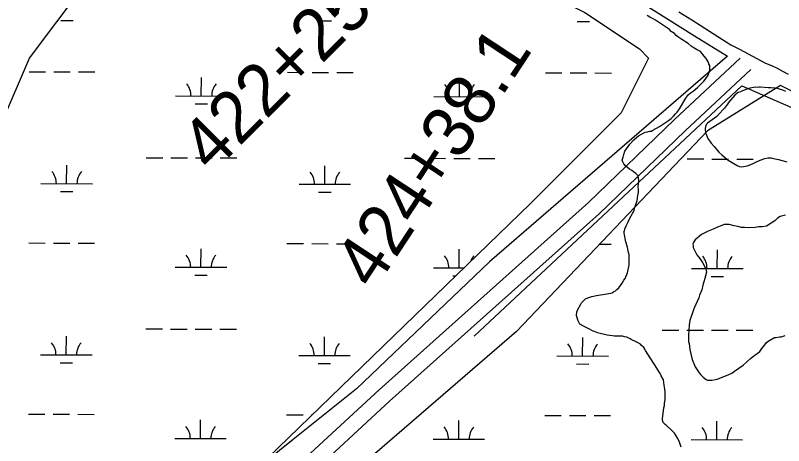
# Model space of a CAD drawing. Extents: x 3180038 to 3217926, y 922069 to 947485.
# Drawn here: x 3199291 to 3200785, y 929755 to 930591 of the extents above; entities that cross this region are included whole.
import ezdxf

# ---------------------------------------------------------------- set-up
doc = ezdxf.new("R2010")
doc.units = 0
for name, color, linetype in [('V-LEVE-TOET', 7, 'Continuous'), ('V-ROAD-CNTR', 7, 'Continuous'), ('V-SITE-VEGE', 7, 'Continuous'), ('V-SURV-IDEN', 7, 'Continuous'), ('V-TOPO-SHOR', 7, 'Continuous'), ('V-WETL-SWMP', 7, 'Continuous')]:
    doc.layers.add(name, color=color, linetype=linetype)

msp = doc.modelspace()

# ---------------------------------------------------------------- linework, layer by layer
at = {"layer": 'V-LEVE-TOET'}
msp.add_lwpolyline([(3200580.8, 930598.1), (3200606.2, 930582.2), (3200631.5, 930566.2), (3200656.9, 930550.2), (3200682.2, 930534.1), (3200699.1, 930525.3), (3200716, 930516.4), (3200732.9, 930507.4), (3200749.7, 930498.3), (3200760.9, 930493.6), (3200772, 930488.3), (3200782.8, 930482.7), (3200793.3, 930476.8)], dxfattribs=at)
at = {"layer": 'V-ROAD-CNTR'}
for points in [[(3198932.6, 929063.5), (3198942.6, 929066.9), (3198999.1, 929105.3), (3199114.5, 929179.4), (3199492.8, 929449.1), (3199831, 929709.3), (3199998.7, 929863.5), (3200405.4, 930227.3), (3200572.8, 930388.8), (3200700.1, 930508.2)], [(3198952.6, 929038.6), (3198956.1, 929039.8), (3199015.6, 929080.2), (3199131.3, 929154.5), (3199510.7, 929424.9), (3199850.4, 929686.4), (3200018.8, 929841.3), (3200425.8, 930205.3), (3200593.5, 930367.1), (3200720.7, 930486.3)]]:
    msp.add_lwpolyline(points, dxfattribs=at)
at = {"layer": 'V-SITE-VEGE'}
for p, q in [((3200524.4, 930587.9), (3200519.3, 930591.1)), ((3200530.8, 930584.6), (3200524.4, 930587.9)), ((3200535.3, 930582), (3200530.8, 930584.6)), ((3200555.2, 930569.1), (3200535.3, 930582)), ((3200562.9, 930563.9), (3200555.2, 930569.1)), ((3200566.1, 930560), (3200562.9, 930563.9)), ((3200572.5, 930556.1), (3200566.1, 930560)), ((3200575.7, 930552.2), (3200572.5, 930556.1)), ((3200580.8, 930548.4), (3200575.7, 930552.2)), ((3200586.6, 930544.5), (3200580.8, 930548.4)), ((3200598.8, 930536.7), (3200586.6, 930544.5)), ((3200605.2, 930531.5), (3200598.8, 930536.7)), ((3200609, 930528.9), (3200605.2, 930531.5)), ((3200615.5, 930525), (3200609, 930528.9)), ((3200623.2, 930521.1), (3200615.5, 930525)), ((3200630.2, 930512.1), (3200623.2, 930521.1)), ((3200634, 930507.5), (3200630.2, 930512.1)), ((3200637.9, 930501.1), (3200634, 930507.5)), ((3200639.1, 930497.2), (3200637.9, 930501.1)), ((3200641, 930494), (3200639.1, 930497.2)), ((3200639, 930478.6), (3200640.3, 930481.8)), ((3200640.3, 930481.8), (3200641, 930486.3)), ((3200641, 930486.3), (3200641, 930494)), ((3200629.3, 930463.2), (3200631.9, 930466.4)), ((3200631.9, 930466.4), (3200637.7, 930474.7)), ((3200637.7, 930474.7), (3200639, 930478.6)), ((3200617, 930451), (3200622.8, 930456.8)), ((3200622.8, 930456.8), (3200629.3, 930463.2)), ((3200725.8, 930451.1), (3200716.1, 930449.2)), ((3200730.3, 930451.7), (3200725.8, 930451.1)), ((3200733.5, 930451.1), (3200730.3, 930451.7)), ((3200737.3, 930451.7), (3200733.5, 930451.1)), ((3200739.9, 930451.7), (3200737.3, 930451.7)), ((3200754.7, 930450.3), (3200739.9, 930451.7)), ((3200594.4, 930430.5), (3200598.9, 930437)), ((3200598.9, 930437), (3200602.8, 930440.2)), ((3200602.8, 930440.2), (3200608.6, 930444)), ((3200608.6, 930444), (3200617, 930451)), ((3200694.2, 930440.3), (3200689.6, 930435.8)), ((3200696.1, 930441.6), (3200694.2, 930440.3)), ((3200700.6, 930442.9), (3200696.1, 930441.6)), ((3200703.2, 930444.1), (3200700.6, 930442.9)), ((3200710.9, 930447.3), (3200703.2, 930444.1)), ((3200716.1, 930449.2), (3200710.9, 930447.3)), ((3200760.5, 930450.3), (3200754.7, 930450.3)), ((3200768.2, 930449.6), (3200760.5, 930450.3)), ((3200772.7, 930448.9), (3200768.2, 930449.6)), ((3200783, 930445.7), (3200772.7, 930448.9)), ((3200788.8, 930443.1), (3200783, 930445.7)), ((3200582.1, 930409.4), (3200594.4, 930430.5)), ((3200677.3, 930421.8), (3200675.4, 930418.5)), ((3200689.6, 930435.8), (3200677.3, 930421.8)), ((3200577.5, 930403), (3200582.1, 930409.4)), ((3200667, 930408.3), (3200659.9, 930400.6)), ((3200669.6, 930410.9), (3200667, 930408.3)), ((3200675.4, 930418.5), (3200669.6, 930410.9)), ((3200565.9, 930390.8), (3200570.4, 930395.3)), ((3200570.4, 930395.3), (3200574.3, 930399.8)), ((3200574.3, 930399.8), (3200577.5, 930403)), ((3200654.7, 930394.8), (3200636.6, 930381.4)), ((3200659.9, 930400.6), (3200654.7, 930394.8)), ((3200543.3, 930375.5), (3200560.7, 930387)), ((3200560.7, 930387), (3200565.9, 930390.8)), ((3200634.7, 930379.5), (3200632.7, 930375)), ((3200636.6, 930381.4), (3200634.7, 930379.5)), ((3200502.6, 930357), (3200515.6, 930364)), ((3200515.6, 930364), (3200520.1, 930364.7)), ((3200520.1, 930364.7), (3200524.6, 930365.9)), ((3200524.6, 930365.9), (3200527.8, 930365.9)), ((3200527.8, 930365.9), (3200530.4, 930367.8)), ((3200530.4, 930367.8), (3200543.3, 930375.5)), ((3200632.7, 930375), (3200632, 930370.5)), ((3200632, 930370.5), (3200632.6, 930362.8)), ((3200632.6, 930362.8), (3200637.7, 930350.5)), ((3200485.8, 930341), (3200493.6, 930349.3)), ((3200493.6, 930349.3), (3200498.8, 930353.8)), ((3200498.8, 930353.8), (3200502.6, 930357)), ((3200637.7, 930350.5), (3200639, 930349.2)), ((3200639, 930349.2), (3200643.5, 930342.8)), ((3200476.1, 930327.6), (3200485.8, 930341)), ((3200643.5, 930342.8), (3200649.9, 930336.3)), ((3200649.9, 930336.3), (3200658.8, 930325.3)), ((3200472.8, 930315.4), (3200474.2, 930321.1)), ((3200474.2, 930321.1), (3200476.1, 930327.6)), ((3200658.8, 930325.3), (3200664.6, 930320.2)), ((3200664.6, 930320.2), (3200676.8, 930309.8)), ((3200470.9, 930309.6), (3200472.8, 930315.4)), ((3200471.5, 930307.6), (3200470.9, 930309.6)), ((3200474.1, 930302.5), (3200471.5, 930307.6)), ((3200477.9, 930298), (3200474.1, 930302.5)), ((3200676.8, 930309.8), (3200695.4, 930298.8)), ((3200717.9, 930299.9), (3200725.6, 930303.1)), ((3200725.6, 930303.1), (3200732.1, 930306.3)), ((3200732.1, 930306.3), (3200739.2, 930310.1)), ((3200739.2, 930310.1), (3200748.2, 930313.3)), ((3200748.2, 930313.3), (3200754, 930314.6)), ((3200754, 930314.6), (3200760.4, 930314.5)), ((3200760.4, 930314.5), (3200764.9, 930313.2)), ((3200764.9, 930313.2), (3200774.6, 930311.2)), ((3200774.6, 930311.2), (3200781.6, 930309.3)), ((3200781.6, 930309.3), (3200790.6, 930306.6)), ((3200484.9, 930292.1), (3200477.9, 930298)), ((3200489.4, 930289.5), (3200484.9, 930292.1)), ((3200492.6, 930286.9), (3200489.4, 930289.5)), ((3200497.1, 930283.7), (3200492.6, 930286.9)), ((3200695.4, 930298.8), (3200698.6, 930297.5)), ((3200698.6, 930297.5), (3200703.7, 930296.8)), ((3200703.7, 930296.8), (3200714, 930298.7)), ((3200714, 930298.7), (3200717.9, 930299.9)), ((3200501.6, 930279.2), (3200497.1, 930283.7)), ((3200503.5, 930270.2), (3200501.6, 930279.2)), ((3200502.1, 930257.3), (3200503.5, 930270.2)), ((3200502.8, 930253.4), (3200502.1, 930257.3)), ((3200501.4, 930241.2), (3200502.7, 930247)), ((3200502.7, 930247), (3200502.8, 930253.4)), ((3200495.5, 930218.1), (3200500.1, 930231.6)), ((3200500.1, 930231.6), (3200501.4, 930241.2)), ((3200492.2, 930208.4), (3200494.2, 930212.9)), ((3200494.2, 930212.9), (3200495.5, 930218.1)), ((3200485.7, 930196.9), (3200490.9, 930206.5)), ((3200490.9, 930206.5), (3200492.2, 930208.4)), ((3200772.7, 930197.4), (3200767.5, 930192.2)), ((3200777.9, 930200.5), (3200772.7, 930197.4)), ((3200788.2, 930203.1), (3200777.9, 930200.5)), ((3200478.6, 930182.1), (3200482.5, 930189.8)), ((3200482.5, 930189.8), (3200485.7, 930196.9)), ((3200669.1, 930185), (3200654.9, 930179.3)), ((3200678.7, 930185), (3200669.1, 930185)), ((3200688.3, 930182.3), (3200678.7, 930185)), ((3200695.4, 930181), (3200688.3, 930182.3)), ((3200767.5, 930192.2), (3200751.4, 930181.4)), ((3200474.7, 930171.2), (3200476.6, 930177.6)), ((3200474.7, 930168), (3200474.7, 930171.2)), ((3200477.8, 930151.3), (3200474.7, 930168)), ((3200476.6, 930177.6), (3200478.6, 930182.1)), ((3200638.1, 930171.7), (3200625.2, 930165.3)), ((3200644.6, 930174.2), (3200638.1, 930171.7)), ((3200647.8, 930176.1), (3200644.6, 930174.2)), ((3200654.9, 930179.3), (3200647.8, 930176.1)), ((3200703.1, 930179.1), (3200695.4, 930181)), ((3200708.3, 930179), (3200703.1, 930179.1)), ((3200716, 930178.3), (3200708.3, 930179)), ((3200729.5, 930178.9), (3200716, 930178.3)), ((3200735.9, 930180.2), (3200729.5, 930178.9)), ((3200743, 930180.1), (3200735.9, 930180.2)), ((3200751.4, 930181.4), (3200743, 930180.1)), ((3200612.9, 930155.1), (3200610.3, 930151.2)), ((3200625.2, 930165.3), (3200612.9, 930155.1)), ((3200481, 930140.9), (3200477.8, 930151.3)), ((3200481.6, 930137.1), (3200481, 930140.9)), ((3200610.3, 930151.2), (3200608.4, 930146.7)), ((3200608.4, 930146.7), (3200609, 930144.8)), ((3200609, 930144.8), (3200609, 930140.3)), ((3200609, 930140.3), (3200616, 930126.1)), ((3200482.8, 930130.6), (3200481.6, 930137.1)), ((3200484.1, 930126.1), (3200482.8, 930130.6)), ((3200484.7, 930122.9), (3200484.1, 930126.1)), ((3200484.6, 930106.8), (3200484.7, 930122.9)), ((3200616, 930126.1), (3200621.7, 930119)), ((3200621.7, 930119), (3200626.9, 930111.2)), ((3200626.9, 930111.2), (3200630.7, 930104.1)), ((3200481.3, 930090.8), (3200484.6, 930106.8)), ((3200630.7, 930104.1), (3200633.2, 930098.3)), ((3200633.2, 930098.3), (3200633.9, 930095.8)), ((3200633.9, 930095.8), (3200634.5, 930092.5)), ((3200474.2, 930076.6), (3200476.8, 930079.8)), ((3200476.8, 930079.8), (3200481.3, 930090.8)), ((3200631.8, 930079.7), (3200627.9, 930066.8)), ((3200634.5, 930092.5), (3200631.8, 930079.7)), ((3200464.5, 930061.9), (3200470.9, 930070.9)), ((3200470.9, 930070.9), (3200474.2, 930076.6)), ((3200627.9, 930066.8), (3200625.9, 930057.8)), ((3200420.6, 930046.7), (3200441.2, 930050.4)), ((3200441.2, 930050.4), (3200449, 930051.7)), ((3200449, 930051.7), (3200451.5, 930052.3)), ((3200451.5, 930052.3), (3200454.8, 930054.9)), ((3200454.8, 930054.9), (3200458, 930056.1)), ((3200458, 930056.1), (3200460.6, 930058.7)), ((3200460.6, 930058.7), (3200464.5, 930061.9)), ((3200625.9, 930057.8), (3200621.4, 930047.6)), ((3200391.6, 930032.7), (3200399.4, 930040.3)), ((3200399.4, 930040.3), (3200403.9, 930042.3)), ((3200403.9, 930042.3), (3200411.6, 930044.8)), ((3200411.6, 930044.8), (3200420.6, 930046.7)), ((3200620.1, 930042.4), (3200613.6, 930028.3)), ((3200621.4, 930047.6), (3200620.1, 930042.4)), ((3200382.5, 930015.3), (3200384.5, 930019.8)), ((3200384.5, 930019.8), (3200390.3, 930030.1)), ((3200390.3, 930030.1), (3200391.6, 930032.7)), ((3200612.3, 930026.4), (3200609, 930017.4)), ((3200613.6, 930028.3), (3200612.3, 930026.4)), ((3200381.8, 930008.3), (3200382.5, 930015.3)), ((3200383.1, 930003.8), (3200381.8, 930008.3)), ((3200385, 929998), (3200383.1, 930003.8)), ((3200609, 930017.4), (3200602.5, 929998.1)), ((3200388.8, 929991.5), (3200385, 929998)), ((3200397.2, 929987), (3200388.8, 929991.5)), ((3200601.1, 929989.8), (3200599.7, 929969.2)), ((3200602.5, 929998.1), (3200601.1, 929989.8)), ((3200404.9, 929983.1), (3200397.2, 929987)), ((3200414.5, 929977.9), (3200404.9, 929983.1)), ((3200417.1, 929977.2), (3200414.5, 929977.9)), ((3200422.8, 929974.6), (3200417.1, 929977.2)), ((3200441.5, 929970), (3200422.8, 929974.6)), ((3200451.8, 929968.7), (3200441.5, 929970)), ((3200455, 929968), (3200451.8, 929968.7)), ((3200471.7, 929967.9), (3200455, 929968)), ((3200475.6, 929966.6), (3200471.7, 929967.9)), ((3200480.1, 929965.9), (3200475.6, 929966.6)), ((3200486.5, 929962.7), (3200480.1, 929965.9)), ((3200488.4, 929961.4), (3200486.5, 929962.7)), ((3200500.6, 929955.5), (3200488.4, 929961.4)), ((3200599.7, 929969.2), (3200599.7, 929957)), ((3200754.8, 929958.1), (3200767, 929965.1)), ((3200767, 929965.1), (3200769.6, 929965.1)), ((3200769.6, 929965.1), (3200776.7, 929966.3)), ((3200776.7, 929966.3), (3200779.9, 929966.3)), ((3200779.9, 929966.3), (3200787.6, 929968.9)), ((3200506.4, 929952.3), (3200500.6, 929955.5)), ((3200508.3, 929949.7), (3200506.4, 929952.3)), ((3200512.8, 929945.8), (3200508.3, 929949.7)), ((3200514.7, 929942.6), (3200512.8, 929945.8)), ((3200599.7, 929957), (3200601, 929953.7)), ((3200601, 929953.7), (3200602.2, 929942.1)), ((3200738.6, 929938.2), (3200742.5, 929944)), ((3200742.5, 929944), (3200748.3, 929951.1)), ((3200748.3, 929951.1), (3200750.9, 929954.9)), ((3200750.9, 929954.9), (3200754.8, 929958.1)), ((3200516, 929940), (3200514.7, 929942.6)), ((3200525.5, 929925.8), (3200516, 929940)), ((3200602.2, 929942.1), (3200604.1, 929933.8)), ((3200604.1, 929933.8), (3200606.6, 929922.8)), ((3200720.5, 929924.2), (3200726.3, 929929.3)), ((3200726.3, 929929.3), (3200738.6, 929938.2)), ((3200533.8, 929912.9), (3200525.5, 929925.8)), ((3200606.6, 929922.8), (3200612.9, 929908)), ((3200706.3, 929911.4), (3200720.5, 929924.2)), ((3200543.4, 929897.4), (3200533.8, 929912.9)), ((3200612.9, 929908), (3200616.8, 929902.8)), ((3200616.8, 929902.8), (3200620.6, 929896.4)), ((3200683.7, 929896), (3200689.5, 929899.9)), ((3200689.5, 929899.9), (3200706.3, 929911.4)), ((3200546, 929892.9), (3200543.4, 929897.4)), ((3200546.6, 929891), (3200546, 929892.9)), ((3200551, 929883.2), (3200546.6, 929891)), ((3200620.6, 929896.4), (3200623.8, 929892.5)), ((3200623.8, 929892.5), (3200628.3, 929888)), ((3200628.3, 929888), (3200634.1, 929883.4)), ((3200645, 929882.1), (3200652.1, 929884)), ((3200652.1, 929884), (3200655.3, 929884.6)), ((3200655.3, 929884.6), (3200663.7, 929887.8)), ((3200663.7, 929887.8), (3200677.9, 929893.5)), ((3200677.9, 929893.5), (3200683.7, 929896)), ((3200552.3, 929872.9), (3200551, 929883.2)), ((3200553.5, 929865.2), (3200552.3, 929872.9)), ((3200634.1, 929883.4), (3200636.6, 929882.1)), ((3200636.6, 929882.1), (3200645, 929882.1)), ((3200554.1, 929858.8), (3200553.5, 929865.2)), ((3200554.1, 929844), (3200554.1, 929858.8)), ((3200553.4, 929837.5), (3200554.1, 929844)), ((3200549.4, 929807.3), (3200552.1, 929828.5)), ((3200552.1, 929828.5), (3200553.4, 929833)), ((3200553.4, 929833), (3200553.4, 929837.5)), ((3200549.4, 929804.7), (3200549.4, 929807.3)), ((3200550.6, 929800.2), (3200549.4, 929804.7)), ((3200554.5, 929796.3), (3200550.6, 929800.2)), ((3200556.4, 929795), (3200554.5, 929796.3)), ((3200567.9, 929784), (3200556.4, 929795)), ((3200572.4, 929779.5), (3200567.9, 929784)), ((3200578.8, 929769.2), (3200572.4, 929779.5)), ((3200582, 929762.1), (3200578.8, 929769.2)), ((3200585.8, 929752.4), (3200582, 929762.1))]:
    msp.add_line(p, q, dxfattribs=at)
at = {"layer": 'V-TOPO-SHOR'}
for points in [[(3199819.3, 931904), (3199883.4, 931890.4), (3199991.5, 931860), (3200027, 931844.8), (3199996.6, 931751.9), (3199961.1, 931586.4), (3199954.4, 931532.4), (3199996.6, 931387.1), (3200020.2, 931270.6), (3200047.3, 931206.4), (3200099.6, 931096.6), (3200173.9, 930936.2), (3200265.1, 930824.7), (3200361.4, 930733.5), (3200439.1, 930664.2), (3200494.8, 930625.4), (3200611.4, 930551.1), (3200675.6, 930512.2)], [(3200675.6, 930512.2), (3200212.8, 930112), (3199954.4, 929865.4), (3199831.1, 929767.4), (3199751.7, 929703.2)], [(3200183.2, 929968), (3200703.4, 930454.4), (3201044.6, 930305.8), (3201308.1, 930160.5), (3201743.8, 929974.7), (3201868.8, 929920.7), (3202189.7, 929778.8), (3202557.9, 929613.3), (3202645.8, 929572.7), (3202667.6, 929565)]]:
    msp.add_lwpolyline(points, dxfattribs=at)
at = {"layer": 'V-WETL-SWMP'}
for p, q in [((3199379.6, 930581.5), (3199403.6, 930581.4)), ((3199881.5, 930580.4), (3199905.5, 930580.3)), ((3200383.5, 930579.2), (3200407.5, 930579.2)), ((3199318, 930481.6), (3199350, 930481.6)), ((3199366, 930481.5), (3199398, 930481.5)), ((3199414, 930481.4), (3199446, 930481.3)), ((3199652.7, 930434.4), (3199652.8, 930470.4)), ((3199819.9, 930480.5), (3199851.9, 930480.4)), ((3199867.9, 930480.4), (3199899.9, 930480.3)), ((3199915.9, 930480.3), (3199947.9, 930480.2)), ((3200154.7, 930433.3), (3200154.7, 930469.3)), ((3200321.8, 930479.4), (3200353.8, 930479.3)), ((3200369.8, 930479.3), (3200401.8, 930479.2)), ((3200417.8, 930479.2), (3200449.8, 930479.1)), ((3199602.7, 930434.6), (3199702.7, 930434.3)), ((3200104.7, 930433.4), (3200204.7, 930433.2)), ((3199640.7, 930419), (3199664.7, 930419)), ((3200142.6, 930417.9), (3200166.6, 930417.9)), ((3199545.6, 930314.6), (3199577.6, 930314.5)), ((3199593.6, 930314.5), (3199625.6, 930314.4)), ((3199641.6, 930314.4), (3199673.6, 930314.3)), ((3199689.6, 930314.3), (3199721.6, 930314.2)), ((3200047.5, 930313.5), (3200079.5, 930313.4)), ((3200095.5, 930313.4), (3200127.5, 930313.3)), ((3200143.5, 930313.3), (3200175.5, 930313.2)), ((3200191.5, 930313.2), (3200223.5, 930313.1)), ((3200597.4, 930312.2), (3200629.4, 930312.2)), ((3200645.4, 930312.1), (3200677.4, 930312.1)), ((3200693.4, 930312), (3200725.4, 930312)), ((3199390.9, 930264.2), (3199391, 930300.2)), ((3199892.8, 930263.1), (3199892.9, 930299.1)), ((3199340.9, 930264.3), (3199440.9, 930264.1)), ((3199842.8, 930263.2), (3199942.8, 930263)), ((3199378.9, 930248.8), (3199402.9, 930248.8)), ((3199880.8, 930247.7), (3199904.8, 930247.6)), ((3199317.3, 930149), (3199349.3, 930148.9)), ((3199365.3, 930148.9), (3199397.3, 930148.8)), ((3199413.3, 930148.7), (3199445.3, 930148.7)), ((3199652, 930101.8), (3199652.1, 930137.8)), ((3199819.2, 930147.8), (3199851.2, 930147.8)), ((3199867.2, 930147.7), (3199899.2, 930147.6)), ((3199915.2, 930147.6), (3199947.2, 930147.5)), ((3200426.9, 930146.5), (3200449.1, 930146.4)), ((3200153.9, 930100.6), (3200154, 930136.6)), ((3200655.8, 930099.5), (3200655.9, 930135.5)), ((3199602, 930101.9), (3199702, 930101.7)), ((3200103.9, 930100.8), (3200163.4, 930100.6)), ((3200605.8, 930099.6), (3200705.8, 930099.4)), ((3199640, 930086.4), (3199664, 930086.3)), ((3200141.9, 930085.2), (3200147.5, 930085.2)), ((3200643.8, 930084.1), (3200667.8, 930084)), ((3199544.9, 929981.9), (3199576.9, 929981.9)), ((3199592.9, 929981.8), (3199624.9, 929981.8)), ((3199640.9, 929981.7), (3199672.9, 929981.7)), ((3199688.9, 929981.6), (3199720.9, 929981.5)), ((3200548.7, 929979.7), (3200580.7, 929979.6)), ((3200596.7, 929979.6), (3200628.7, 929979.5)), ((3200644.7, 929979.5), (3200676.7, 929979.4)), ((3200692.7, 929979.4), (3200724.7, 929979.3)), ((3199390.2, 929931.6), (3199390.3, 929967.6)), ((3199892.1, 929930.4), (3199892.2, 929966.4)), ((3200394, 929929.3), (3200394.1, 929965.3)), ((3199340.2, 929931.7), (3199440.2, 929931.4)), ((3199842.1, 929930.5), (3199942.1, 929930.3)), ((3200344, 929929.4), (3200444, 929929.2)), ((3199378.1, 929916.1), (3199402.1, 929916.1)), ((3199880, 929915), (3199904, 929915)), ((3200381.9, 929913.9), (3200405.9, 929913.8)), ((3199316.5, 929816.3), (3199348.5, 929816.2)), ((3199364.5, 929816.2), (3199396.5, 929816.1)), ((3199412.5, 929816.1), (3199444.5, 929816)), ((3199818.4, 929815.2), (3199850.4, 929815.1)), ((3199866.4, 929815), (3199868.1, 929815)), ((3200320.3, 929814), (3200352.3, 929813.9)), ((3200368.3, 929813.9), (3200400.3, 929813.8)), ((3200416.3, 929813.8), (3200448.3, 929813.7)), ((3199651.2, 929769.1), (3199651.3, 929805.1)), ((3200153.1, 929768), (3200153.2, 929804)), ((3200655, 929766.8), (3200655.1, 929802.8)), ((3199601.2, 929769.2), (3199701.2, 929769)), ((3200103.1, 929768.1), (3200203.1, 929767.9)), ((3200605, 929766.9), (3200705, 929766.7))]:
    msp.add_line(p, q, dxfattribs=at)
for points in [[(3198186.6, 932296.4), (3198292.7, 932278.7), (3198363.5, 932331.8), (3198434.3, 932349.5), (3198611.2, 932349.5), (3198699.7, 932296.4), (3199584.3, 931871.5), (3199602, 931552.8), (3199743.5, 931517.4), (3199849.7, 931482), (3199902.8, 931411.2), (3199938.1, 931287.3), (3200008.9, 931074.8), (3200079.7, 930897.8), (3200185.8, 930756.1), (3200256.6, 930667.6), (3200398.1, 930596.8), (3200504.3, 930526), (3200522, 930508.3)], [(3198982.7, 929640.8), (3198876.6, 929782.4), (3198929.7, 929994.9), (3198982.7, 930083.4), (3199265.8, 930384.4), (3199318.9, 930508.3), (3199425.1, 930649.9), (3199531.2, 930703), (3199513.5, 930827), (3199407.4, 930897.8), (3199265.8, 930862.4), (3199159.7, 930880.1), (3199088.9, 930950.9), (3199088.9, 931057.1), (3199142, 931251.9), (3199230.4, 931340.4), (3199283.5, 931482), (3199177.4, 931588.2), (3199088.9, 931623.6), (3198699.7, 931783), (3198593.5, 931747.6), (3198275, 931570.5), (3198222, 931446.6)], [(3200522, 930508.3), (3200468.9, 930402.1), (3200292, 930225), (3199761.2, 929711.6)], [(3201447.3, 930120.9), (3200778.5, 930455.2), (3200637, 930366.7), (3200265.5, 929977.2), (3199876.2, 929640.8)]]:
    msp.add_lwpolyline(points, dxfattribs=at)
for centre, start, end in [((3199597.5, 930435), 359.099, 40.6427), ((3199708, 930434.8), 139.099, 180.6427), ((3200099.4, 930433.9), 359.099, 40.6427), ((3200209.9, 930433.7), 139.099, 180.6427), ((3199335.7, 930264.8), 359.099, 40.6427), ((3199446.2, 930264.6), 139.099, 180.6427), ((3199837.6, 930263.7), 359.099, 40.6427), ((3199948.1, 930263.4), 139.099, 180.6427), ((3199596.8, 930102.4), 359.099, 40.6427), ((3199707.2, 930102.1), 139.099, 180.6427), ((3200098.7, 930101.2), 359.099, 40.6427), ((3200209.1, 930101), 139.099, 160.517), ((3200600.6, 930100.1), 359.099, 40.6427), ((3200711, 930099.9), 139.099, 180.6427), ((3199334.9, 929932.2), 359.099, 40.6427), ((3199445.4, 929931.9), 139.099, 180.6427), ((3199836.8, 929931), 359.099, 40.6427), ((3199947.3, 929930.8), 139.099, 180.6427), ((3200338.7, 929929.9), 359.099, 40.6427), ((3200449.2, 929929.6), 139.099, 180.6427), ((3199596, 929769.7), 359.099, 40.6427), ((3199706.5, 929769.5), 139.099, 180.6427), ((3200097.9, 929768.6), 359.099, 40.6427), ((3200208.4, 929768.3), 139.099, 180.6427), ((3200599.8, 929767.4), 359.099, 40.6427), ((3200710.3, 929767.2), 139.099, 180.6427)]:
    msp.add_arc(centre, 35.2, start, end, dxfattribs=at)

# ---------------------------------------------------------------- texts
at = {"layer": 'V-SURV-IDEN'}
for s, rotation, p in [('422+25.8', 45.0239, (3199673.6, 930282.4)), ('424+38.1', 56.6464, (3199988.8, 930055))]:
    msp.add_text(s, height=100, rotation=rotation, dxfattribs=at).set_placement(p)

doc.saveas('drawing.dxf')
